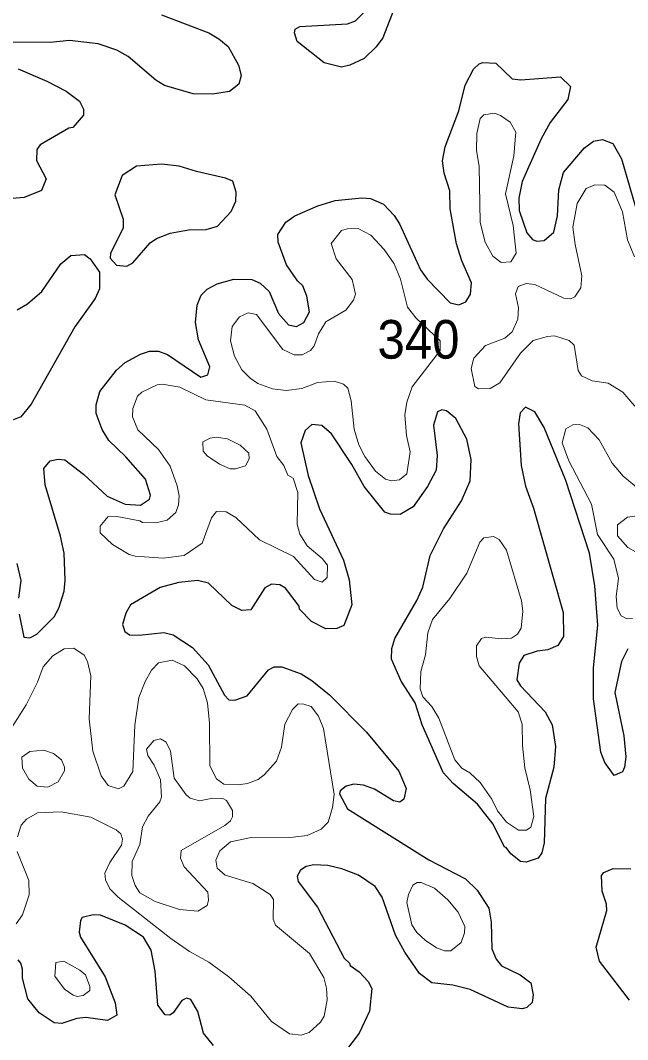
# Model space of a CAD drawing. Extents: x 763.2 to 816.8, y 7896.5 to 7952.7.
# Drawn here: x 805.638 to 808.15, y 7943.248 to 7947.468 of the extents above; entities that cross this region are included whole.
import ezdxf

# ---------------------------------------------------------------- set-up
doc = ezdxf.new("R2010")
doc.units = 0
doc.header["$LTSCALE"] = 0.064
doc.layers.add('1', color=7, linetype='Continuous', lineweight=25)
doc.layers.add('2', color=7, linetype='Continuous', lineweight=13)
doc.layers.add('21', color=7, linetype='Continuous')

msp = doc.modelspace()

# ---------------------------------------------------------------- linework, layer by layer
at = {"layer": '1'}
for points in [[(806.9913, 7947.4534), (807.0244, 7947.4657), (807.1238, 7947.5668), (807.1586, 7947.5755), (807.1841, 7947.5497), (807.1829, 7947.513), (807.1377, 7947.3956), (807.1106, 7947.3578), (807.0606, 7947.3098), (807.0012, 7947.2825), (806.9661, 7947.2743), (806.8951, 7947.2925), (806.7826, 7947.3806), (806.7724, 7947.4162), (806.7742, 7947.4315), (806.7947, 7947.442)], [(806.2582, 7946.5872), (806.3334, 7946.6001), (806.4063, 7946.602), (806.4541, 7946.6165), (806.5106, 7946.6768), (806.5301, 7946.7195), (806.5302, 7946.757), (806.5174, 7946.8016), (806.4861, 7946.8152), (806.3662, 7946.8417), (806.2955, 7946.8643), (806.2215, 7946.8729), (806.119, 7946.8643), (806.0596, 7946.8257), (806.0294, 7946.7462), (806.0635, 7946.6452), (806.0636, 7946.6092), (806.0106, 7946.5029), (806.0098, 7946.4836), (806.0351, 7946.4539), (806.0779, 7946.451), (806.1037, 7946.4644), (806.1745, 7946.5465), (806.2006, 7946.5648)]]:
    msp.add_lwpolyline(points, close=True, dxfattribs=at)
for points in [[(806.2223, 7947.4906), (806.4171, 7947.4159), (806.4588, 7947.3917), (806.4977, 7947.3592), (806.54, 7947.2828), (806.5511, 7947.2396), (806.5417, 7947.2035)], [(806.1979, 7947.2202), (806.0834, 7947.3182), (806.0368, 7947.3447), (805.9594, 7947.3706), (805.8411, 7947.3839), (805.7614, 7947.3759), (805.583, 7947.3774)], [(805.6326, 7945.0093), (805.6522, 7944.9145), (805.6775, 7944.911), (805.7055, 7944.9272), (805.7774, 7944.9987), (805.7977, 7945.035), (805.8196, 7945.1046), (805.8238, 7945.1505), (805.8187, 7945.2615), (805.8041, 7945.3323), (805.7405, 7945.5451), (805.7357, 7945.613), (805.7614, 7945.644), (805.7942, 7945.6516), (805.8213, 7945.6485), (805.8994, 7945.5893), (805.9967, 7945.4985), (806.0711, 7945.4644), (806.1345, 7945.4613), (806.1721, 7945.4863), (806.177, 7945.5025), (806.1559, 7945.569), (806.075, 7945.6603), (806.0035, 7945.7286), (805.9764, 7945.7746), (805.9521, 7945.84), (805.9522, 7945.8761), (805.9663, 7945.9315), (806.0359, 7946.0199), (806.0722, 7946.0516), (806.1349, 7946.086), (806.1723, 7946.0987), (806.2091, 7946.0985), (806.2461, 7946.0849), (806.3853, 7945.9909), (806.4131, 7946), (806.4214, 7946.0341), (806.3744, 7946.1457), (806.363, 7946.2165), (806.3694, 7946.2888), (806.3856, 7946.3297), (806.4108, 7946.355), (806.4517, 7946.3766), (806.5214, 7946.3964), (806.5959, 7946.395), (806.6297, 7946.3794), (806.668, 7946.3456), (806.706, 7946.254), (806.7473, 7946.2069), (806.7803, 7946.2011), (806.8102, 7946.2177), (806.8343, 7946.2608), (806.8227, 7946.3264), (806.8065, 7946.3694), (806.7846, 7946.3892), (806.7384, 7946.4556), (806.7042, 7946.5498), (806.7037, 7946.5818), (806.7358, 7946.6324), (806.7738, 7946.6592), (806.8691, 7946.7003), (806.9407, 7946.7215), (807.0506, 7946.7331), (807.086, 7946.7298), (807.1401, 7946.7068), (807.1838, 7946.6602), (807.2071, 7946.6254), (807.294, 7946.4358), (807.3203, 7946.3966), (807.4158, 7946.2982), (807.452, 7946.2896), (807.4803, 7946.3028), (807.5, 7946.3342), (807.5049, 7946.3817), (807.4642, 7946.4729), (807.4417, 7946.5429), (807.4167, 7946.6875), (807.4147, 7946.7621), (807.3915, 7946.8359), (807.3851, 7946.8861), (807.3952, 7946.9443), (807.4524, 7947.0932), (807.4783, 7947.1997), (807.5131, 7947.2662), (807.5365, 7947.2886), (807.5518, 7947.2936), (807.6051, 7947.2901), (807.6727, 7947.226), (807.7089, 7947.2215), (807.8723, 7947.2344), (807.9138, 7947.1935)], [(805.629, 7947.267), (805.7482, 7947.2163), (805.8271, 7947.1753), (805.8831, 7947.1335), (805.8994, 7947.0998), (805.8989, 7947.0748), (805.8547, 7947.0245), (805.838, 7947.0219), (805.7193, 7946.9522), (805.7064, 7946.9334), (805.7044, 7946.8871), (805.7445, 7946.8121), (805.7249, 7946.7633), (805.6536, 7946.7352), (805.5346, 7946.7249)], [(806.5417, 7947.2035), (806.5035, 7947.1736), (806.4327, 7947.1623), (806.353, 7947.1639), (806.2341, 7947.1988), (806.1979, 7947.2202)], [(807.9138, 7947.1935), (807.9033, 7947.1405), (807.8305, 7947.0452), (807.793, 7946.9772), (807.7134, 7946.8006), (807.7006, 7946.7325)], [(807.7006, 7946.7325), (807.7018, 7946.6813), (807.7336, 7946.5887), (807.7561, 7946.5613), (807.773, 7946.5542), (807.8056, 7946.556), (807.8445, 7946.591), (807.8601, 7946.6584), (807.8651, 7946.7669), (807.8848, 7946.8383), (807.9716, 7946.9398), (808.0097, 7946.968), (808.0462, 7946.9749), (808.0885, 7946.9582), (808.1243, 7946.8951), (808.1935, 7946.657)], [(805.6252, 7946.2702), (805.6675, 7946.2938), (805.7263, 7946.3448), (805.8053, 7946.4598), (805.8464, 7946.4946), (805.904, 7946.4988), (805.9269, 7946.4803), (805.9651, 7946.4251), (805.9651, 7946.356), (805.9471, 7946.3159), (805.8633, 7946.1991), (805.6828, 7945.8794), (805.64, 7945.8267), (805.6052, 7945.8125)], [(807.3872, 7944.3547), (807.3003, 7944.5518), (807.2716, 7944.6428), (807.2138, 7944.7323), (807.1735, 7944.8228), (807.175, 7944.8671), (807.1879, 7944.909), (807.2777, 7945.0666), (807.3026, 7945.122), (807.3332, 7945.2525), (807.3883, 7945.3629), (807.4627, 7945.4783), (807.4995, 7945.5614), (807.5032, 7945.6494), (807.4852, 7945.734), (807.4392, 7945.8194), (807.4006, 7945.8517), (807.3818, 7945.8554), (807.3631, 7945.8479), (807.3474, 7945.7925), (807.362, 7945.6658), (807.3587, 7945.6058), (807.323, 7945.5375), (807.263, 7945.4545), (807.2086, 7945.4219), (807.1699, 7945.4238), (807.1454, 7945.4317), (807.0609, 7945.5375), (807.0099, 7945.6295), (806.9253, 7945.7563), (806.8853, 7945.7912), (806.8435, 7945.7955), (806.8163, 7945.7706), (806.7988, 7945.7193), (806.8282, 7945.5841), (806.8759, 7945.4453), (806.9744, 7945.2337), (806.9989, 7945.1522), (807.0087, 7945.0485), (806.976, 7944.9626), (806.9479, 7944.9503), (806.9016, 7944.9483), (806.8418, 7944.9794), (806.7935, 7945.0298), (806.7912, 7945.0426), (806.7343, 7945.1172), (806.7116, 7945.131), (806.6769, 7945.1335), (806.6489, 7945.1188), (806.5921, 7945.0269), (806.5544, 7945.0241), (806.5128, 7945.0461), (806.4159, 7945.1385), (806.3709, 7945.1489), (806.2938, 7945.1407), (806.2158, 7945.1195), (806.0938, 7945.0485), (806.0738, 7945.0142), (806.061, 7944.9668), (806.0698, 7944.9385), (806.0893, 7944.9239), (806.13, 7944.9223), (806.2322, 7944.9335), (806.2708, 7944.9237), (806.3497, 7944.8712), (806.4149, 7944.7995), (806.4831, 7944.6742), (806.5, 7944.6545), (806.5256, 7944.6532), (806.5759, 7944.6721), (806.6643, 7944.7796), (806.6881, 7944.791), (806.7196, 7944.7918), (806.8, 7944.7627), (806.8442, 7944.7353), (806.9167, 7944.6756), (807.0695, 7944.5211), (807.2038, 7944.359), (807.2336, 7944.2878), (807.2245, 7944.2432), (807.2077, 7944.2307), (807.1817, 7944.2367), (807.1033, 7944.2848), (807.0572, 7944.3023), (807.0178, 7944.3058), (806.986, 7944.2981), (806.9617, 7944.278), (806.9579, 7944.2662), (806.9914, 7944.2036), (807.3274, 7943.9928), (807.4798, 7943.9135), (807.5281, 7943.867), (807.5757, 7943.7924), (807.5856, 7943.734), (807.5889, 7943.6236)], [(808.151, 7944.8663), (808.1247, 7944.8137), (808.0969, 7944.6856), (808.1343, 7944.5055), (808.1426, 7944.4186), (808.1376, 7944.3766), (808.1285, 7944.3566), (808.0953, 7944.3413), (808.0561, 7944.3956), (808.0397, 7944.4377), (808.0093, 7944.6585), (808.0096, 7944.7874), (808.0276, 7944.9634), (808.0152, 7945.1269), (807.9929, 7945.2615), (807.8948, 7945.5624), (807.8045, 7945.7826), (807.7661, 7945.8472), (807.7275, 7945.8661), (807.706, 7945.8429), (807.6993, 7945.7974), (807.7105, 7945.6255), (807.7273, 7945.5394), (807.7612, 7945.4489), (807.8841, 7945.016), (807.8852, 7944.9175), (807.8617, 7944.8801), (807.8197, 7944.8616), (807.7762, 7944.8564), (807.7215, 7944.839), (807.7022, 7944.8063), (807.6913, 7944.7375), (807.7078, 7944.7128), (807.809, 7944.6049), (807.8382, 7944.5515), (807.8518, 7944.4613), (807.8451, 7944.3758), (807.811, 7944.2459), (807.8056, 7944.0636), (807.7954, 7944.0212), (807.7807, 7943.9988), (807.7302, 7943.9823), (807.7073, 7943.9856), (807.6671, 7944.0171), (807.6483, 7944.0437)], [(805.6238, 7945.2197), (805.6396, 7945.149), (805.6299, 7945.0759)], [(807.6483, 7944.0437), (807.6412, 7944.0455), (807.5938, 7944.1399), (807.5291, 7944.2226), (807.4279, 7944.3092), (807.3872, 7944.3547)], [(807.7596, 7943.434), (807.7553, 7943.4025), (807.7334, 7943.3809), (807.7152, 7943.3761), (807.6562, 7943.382), (807.4985, 7943.4562), (807.4278, 7943.4743), (807.3397, 7943.4833), (807.2892, 7943.5216), (807.2285, 7943.6097), (807.1893, 7943.6804), (807.1349, 7943.8382), (807.1063, 7943.8827), (807.0367, 7943.9295), (806.9677, 7943.9558), (806.9101, 7943.9687), (806.8521, 7943.9721), (806.8199, 7943.9655), (806.7973, 7943.9498), (806.7838, 7943.925), (806.787, 7943.9035), (806.8674, 7943.7962), (806.9772, 7943.5851), (806.9998, 7943.565), (807.0028, 7943.5548), (807.0394, 7943.5289), (807.0768, 7943.4893), (807.0922, 7943.4593), (807.0821, 7943.366), (807.0394, 7943.2748), (806.9442, 7943.1499)], [(808.1577, 7943.4117), (808.0343, 7943.5737), (808.0198, 7943.6303), (808.0638, 7943.7823), (808.0635, 7943.8085), (808.0455, 7943.8623), (808.0424, 7943.9279), (808.0516, 7943.9397), (808.0902, 7943.9568), (808.1634, 7943.9559)], [(806.4364, 7943.2235), (806.396, 7943.2754), (806.3724, 7943.3649), (806.3429, 7943.4149), (806.3252, 7943.4197), (806.3063, 7943.4101), (806.2708, 7943.3596), (806.257, 7943.3496), (806.2377, 7943.3513), (806.2066, 7943.3904), (806.1952, 7943.5311), (806.1793, 7943.6179), (806.1472, 7943.672), (806.0721, 7943.7216), (805.9691, 7943.7632), (805.9389, 7943.765), (805.8938, 7943.7544), (805.8866, 7943.742), (805.8815, 7943.6937), (805.8869, 7943.6727), (805.989, 7943.5085), (806.0305, 7943.4011), (806.0368, 7943.3491), (805.9987, 7943.3269), (805.9086, 7943.3394), (805.8717, 7943.3351), (805.81, 7943.315), (805.7779, 7943.3183), (805.7159, 7943.3589), (805.6695, 7943.4169), (805.6469, 7943.5028), (805.6468, 7943.5395), (805.6396, 7943.5646), (805.6284, 7943.5779)], [(807.5889, 7943.6236), (807.6063, 7943.581), (807.6288, 7943.5541), (807.7057, 7943.5161), (807.7492, 7943.4828), (807.7596, 7943.434)]]:
    msp.add_lwpolyline(points, dxfattribs=at)
at = {"layer": '2'}
for points in [[(807.5609, 7946.5496), (807.5399, 7946.6314), (807.5363, 7946.8641), (807.5249, 7946.9298), (807.5265, 7946.9989), (807.5397, 7947.0613), (807.5561, 7947.077), (807.5998, 7947.0832), (807.625, 7947.0734), (807.6645, 7947.0462), (807.6876, 7947.0054), (807.6791, 7946.9068), (807.6449, 7946.7495), (807.6774, 7946.6189), (807.6891, 7946.5045), (807.6673, 7946.4689), (807.6278, 7946.4656), (807.592, 7946.4916)], [(806.9024, 7946.2205), (806.9841, 7946.2682), (807.0161, 7946.3096), (807.0249, 7946.3344), (807.0107, 7946.3955), (806.944, 7946.4802), (806.9236, 7946.5445), (806.9667, 7946.5984), (806.9896, 7946.6052), (807.036, 7946.6067), (807.0882, 7946.578), (807.1435, 7946.5196), (807.1842, 7946.4593), (807.21, 7946.397), (807.239, 7946.2799), (807.275, 7946.2352), (807.375, 7946.1415), (807.3752, 7946.1017), (807.2594, 7945.9505), (807.2373, 7945.8878), (807.2289, 7945.8344), (807.2354, 7945.7486), (807.2501, 7945.6814), (807.2371, 7945.5912), (807.2062, 7945.5657), (807.1728, 7945.5615), (807.1481, 7945.5685), (807.1079, 7945.602), (807.063, 7945.6618), (807.0384, 7945.7111), (807.0188, 7945.7761), (807.0061, 7945.8926), (806.9926, 7945.9451), (806.9748, 7945.9624), (806.9365, 7945.9747), (806.8669, 7945.9684), (806.802, 7945.9444), (806.737, 7945.9362), (806.6817, 7945.9428), (806.6204, 7945.9652), (806.5883, 7945.9871), (806.5537, 7946.0217), (806.5234, 7946.0772), (806.5076, 7946.141), (806.5139, 7946.2012), (806.5452, 7946.2401), (806.581, 7946.2574), (806.6151, 7946.2501), (806.7245, 7946.1056), (806.7705, 7946.0826), (806.8033, 7946.0827), (806.8381, 7946.1013), (806.8541, 7946.1203), (806.8717, 7946.17)], [(806.7866, 7945.5136), (806.7672, 7945.5729), (806.744, 7945.5854), (806.728, 7945.6249), (806.6995, 7945.6629), (806.6573, 7945.7761), (806.6098, 7945.8516), (806.5667, 7945.8752), (806.4055, 7945.8968), (806.298, 7945.9494), (806.2255, 7945.9623), (806.2033, 7945.9593), (806.1401, 7945.9282), (806.1231, 7945.9116), (806.1037, 7945.8612), (806.1016, 7945.8268), (806.1234, 7945.773), (806.21, 7945.6913), (806.2576, 7945.6223), (806.2869, 7945.5415), (806.2955, 7945.4999), (806.2923, 7945.4619), (806.2813, 7945.43), (806.2451, 7945.3993), (806.1985, 7945.3873), (806.1439, 7945.3888), (806.1322, 7945.3959), (806.0375, 7945.4135), (805.9995, 7945.412), (805.9677, 7945.3737), (805.9685, 7945.347), (806.0191, 7945.2977), (806.0888, 7945.2565), (806.1125, 7945.2494), (806.2288, 7945.2411), (806.3161, 7945.2524), (806.3897, 7945.3042), (806.4285, 7945.4079), (806.4498, 7945.434), (806.4893, 7945.4329), (806.53, 7945.41), (806.6268, 7945.3171), (806.7681, 7945.2485), (806.8552, 7945.1527), (806.8863, 7945.1425), (806.907, 7945.1619), (806.9085, 7945.2123), (806.8861, 7945.2405), (806.824, 7945.2926), (806.7947, 7945.3404), (806.7837, 7945.3827)], [(806.57, 7945.6243), (806.5845, 7945.6523), (806.5827, 7945.6765), (806.5472, 7945.7091), (806.4943, 7945.7355), (806.4476, 7945.7421), (806.4229, 7945.7381), (806.3925, 7945.7234), (806.3937, 7945.6848), (806.4106, 7945.6651), (806.4622, 7945.6302), (806.5058, 7945.6108), (806.528, 7945.611)], [(808.2187, 7945.407), (808.261, 7945.3773), (808.2752, 7945.3571), (808.2758, 7945.2978), (808.2468, 7945.2743), (808.185, 7945.2659), (808.1506, 7945.2857), (808.1085, 7945.3335), (808.1084, 7945.38), (808.15, 7945.4111), (808.1806, 7945.4151)], [(807.7465, 7944.2819), (807.7253, 7944.3739), (807.7156, 7944.4654), (807.7141, 7944.5548), (807.6977, 7944.6054), (807.5359, 7944.7954), (807.5247, 7944.8341), (807.5254, 7944.8781), (807.5463, 7944.9088), (807.5633, 7944.9138), (807.6283, 7944.9074), (807.6693, 7944.91), (807.6945, 7944.9262), (807.7103, 7944.9518), (807.7169, 7945.0223), (807.711, 7945.0648), (807.6495, 7945.2739), (807.6183, 7945.3182), (807.5954, 7945.3311), (807.5557, 7945.3259), (807.5389, 7945.308), (807.4845, 7945.1798), (807.415, 7945.074), (807.3427, 7944.9877), (807.3243, 7944.9319), (807.3145, 7944.8407), (807.2949, 7944.7717), (807.2918, 7944.7005), (807.3034, 7944.6672), (807.3402, 7944.6268), (807.3692, 7944.5789), (807.4357, 7944.4068), (807.4639, 7944.3722), (807.4969, 7944.3534), (807.5396, 7944.3124), (807.588, 7944.2432), (807.6124, 7944.1953), (807.6492, 7944.1487), (807.6983, 7944.1154), (807.7317, 7944.1154), (807.75, 7944.1274), (807.7628, 7944.1721)], [(806.1321, 7944.0555), (806.1429, 7944.1293), (806.1665, 7944.1731), (806.2148, 7944.232), (806.2214, 7944.2517), (806.2183, 7944.3242), (806.1921, 7944.3842), (806.165, 7944.4238), (806.1594, 7944.4504), (806.1897, 7944.4867), (806.2181, 7944.493), (806.2411, 7944.4798), (806.259, 7944.443), (806.2742, 7944.3313), (806.3235, 7944.2616), (806.3403, 7944.2484), (806.3787, 7944.2372), (806.4346, 7944.2482), (806.4751, 7944.2463), (806.4909, 7944.2382), (806.5154, 7944.1965), (806.5156, 7944.1703), (806.5069, 7944.1543), (806.4833, 7944.1341), (806.3038, 7944.0307), (806.3006, 7943.9992), (806.315, 7943.963), (806.4137, 7943.8581), (806.4169, 7943.8251), (806.4112, 7943.8031), (806.3719, 7943.7802), (806.297, 7943.7876), (806.1951, 7943.8205), (806.132, 7943.8553), (806.1128, 7943.886), (806.0985, 7943.9271), (806.1, 7943.9859)], [(805.6731, 7944.3268), (805.6468, 7944.3726), (805.6434, 7944.4172), (805.6775, 7944.4408), (805.7349, 7944.4471), (805.7749, 7944.4327), (805.8076, 7944.4067), (805.8203, 7944.3765), (805.8201, 7944.3607), (805.795, 7944.3155), (805.7521, 7944.2928), (805.708, 7944.2971)], [(807.4616, 7943.6507), (807.4753, 7943.6897), (807.4771, 7943.7164), (807.4498, 7943.7762), (807.4059, 7943.8265), (807.3516, 7943.8756), (807.2957, 7943.8983), (807.2801, 7943.8981), (807.2618, 7943.888), (807.2433, 7943.8493), (807.2373, 7943.8165), (807.2574, 7943.7241), (807.2776, 7943.6919), (807.3123, 7943.6594), (807.3601, 7943.6281), (807.3924, 7943.6155), (807.419, 7943.6159)], [(805.9257, 7943.4511), (805.9253, 7943.4683), (805.907, 7943.5158), (805.8844, 7943.5351), (805.818, 7943.5727), (805.7846, 7943.5672), (805.7812, 7943.5116), (805.8211, 7943.4573), (805.8559, 7943.4316), (805.8731, 7943.4268), (805.8978, 7943.4302)]]:
    msp.add_lwpolyline(points, close=True, dxfattribs=at)
for points in [[(808.1782, 7946.4889), (808.1494, 7946.559), (808.129, 7946.6754), (808.0945, 7946.7566), (808.0565, 7946.7858), (808.0142, 7946.7874), (807.9791, 7946.7718), (807.9422, 7946.7096), (807.9243, 7946.6123), (807.9329, 7946.5395), (807.9603, 7946.4104), (807.957, 7946.3613), (807.9321, 7946.3227), (807.9135, 7946.3145), (807.8861, 7946.3178), (807.7658, 7946.3751), (807.7302, 7946.3782), (807.6974, 7946.3666), (807.6859, 7946.3356), (807.6991, 7946.2781), (807.6957, 7946.2303), (807.6726, 7946.1778), (807.6418, 7946.1519), (807.5623, 7946.1215), (807.5135, 7946.0689), (807.5035, 7946.0265), (807.518, 7945.9516), (807.5336, 7945.9428), (807.5817, 7945.9443), (807.6212, 7945.9672), (807.7066, 7946.0895), (807.7599, 7946.1431), (807.819, 7946.1596), (807.8476, 7946.1613), (807.9079, 7946.1421), (807.9289, 7946.1235), (807.9454, 7946.018), (807.9599, 7945.996), (808.003, 7945.9757), (808.0694, 7945.9654), (808.1302, 7945.9287), (808.1803, 7945.8712)], [(808.2024, 7945.5228), (808.1318, 7945.5807), (808.0865, 7945.6349), (808.0325, 7945.7307), (807.986, 7945.7804), (807.9509, 7945.7946), (807.9231, 7945.7932), (807.8947, 7945.7765), (807.88, 7945.7187), (807.9064, 7945.6447), (808.0012, 7945.4645), (808.0263, 7945.3399), (808.0936, 7945.2371), (808.113, 7945.1569), (808.1033, 7945.0832), (808.1073, 7945.0349), (808.1242, 7945.0031), (808.1477, 7944.9898), (808.17, 7944.9914)], [(806.834, 7943.6042), (806.6931, 7943.7216), (806.6835, 7943.7463), (806.6851, 7943.8279), (806.6716, 7943.8488), (806.5995, 7943.8949), (806.4847, 7943.9295), (806.4519, 7943.9579), (806.4468, 7943.9906), (806.4631, 7944.0292), (806.5068, 7944.0676), (806.5923, 7944.0855), (806.7672, 7944.0857), (806.824, 7944.0934), (806.8828, 7944.1189), (806.9109, 7944.1485), (806.9298, 7944.209), (806.9356, 7944.2633), (806.8923, 7944.5363), (806.8719, 7944.5875), (806.841, 7944.6277), (806.8106, 7944.6376), (806.7879, 7944.6378), (806.7639, 7944.6156), (806.7327, 7944.554), (806.7177, 7944.4586), (806.6981, 7944.4017), (806.6472, 7944.3438), (806.6225, 7944.3255), (806.5776, 7944.3079), (806.5386, 7944.3026), (806.4796, 7944.3061), (806.4493, 7944.3283), (806.4222, 7944.3823), (806.4206, 7944.5583), (806.412, 7944.6428), (806.3937, 7944.7025), (806.3694, 7944.7414), (806.3168, 7944.7956), (806.2666, 7944.8186), (806.2096, 7944.8075), (806.1805, 7944.7775), (806.1542, 7944.7315), (806.1285, 7944.6649), (806.1115, 7944.5507), (806.1027, 7944.3588), (806.0659, 7944.297), (806.0444, 7944.2866), (806.0015, 7944.2998), (805.9722, 7944.3407), (805.9373, 7944.4423), (805.9225, 7944.5763), (805.929, 7944.7538), (805.9157, 7944.8137), (805.902, 7944.8402), (805.8589, 7944.8689), (805.8187, 7944.8665), (805.7729, 7944.8367), (805.7321, 7944.792), (805.7088, 7944.7282), (805.6614, 7944.6339), (805.5045, 7944.3892)], [(805.6258, 7944.0884), (805.6414, 7944.1362), (805.6628, 7944.1611), (805.7089, 7944.1873), (805.8067, 7944.1908), (805.9299, 7944.1694), (806.0341, 7944.1167), (806.0543, 7944.0998), (806.0603, 7944.0781), (806.0567, 7944.0533), (806.0076, 7943.9815), (805.9869, 7943.9368), (805.9909, 7943.9097), (806.0084, 7943.8721), (806.0428, 7943.8379), (806.2604, 7943.667), (806.3378, 7943.6137), (806.4181, 7943.5683), (806.5004, 7943.5076), (806.5918, 7943.4277), (806.677, 7943.3231), (806.7515, 7943.272), (806.7993, 7943.2673), (806.8332, 7943.2777), (806.88, 7943.321), (806.8954, 7943.3454), (806.9068, 7943.4136), (806.9049, 7943.461), (806.8936, 7943.5055), (806.834, 7943.6042)], [(805.6204, 7943.7279), (805.6466, 7943.7642), (805.6742, 7943.848), (805.6725, 7943.9065), (805.625, 7944.0264)]]:
    msp.add_lwpolyline(points, dxfattribs=at)

# ---------------------------------------------------------------- texts
at = {"layer": '21', "width": 0.95}
msp.add_text('340', height=0.16, dxfattribs=at).set_placement((807.1155, 7946.0674))

doc.saveas('drawing.dxf')
